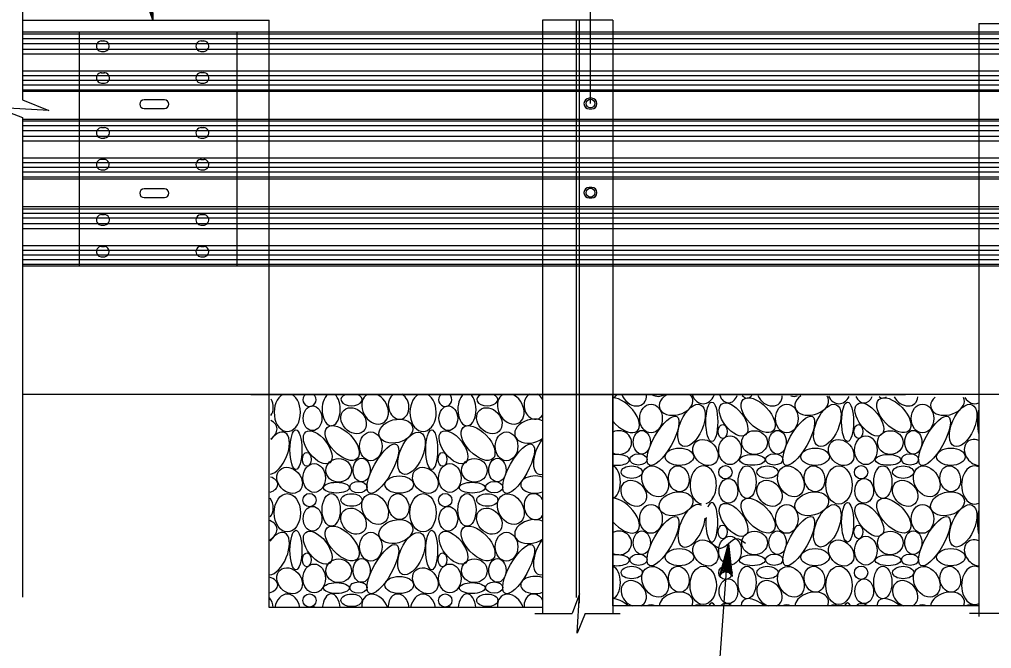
# Model space of a CAD drawing. Extents: x 632007860 to 635435983, y 295418622 to 297794622.
# Drawn here: x 632051606 to 632138300, y 297302323 to 297358385 of the extents above; entities that cross this region are included whole.
import ezdxf

# ---------------------------------------------------------------- set-up
doc = ezdxf.new("R2010")
doc.units = 0
for name, color, linetype in [('2', 7, 'Continuous'), ('S-ABUT', 7, 'Continuous'), ('S-DETL-DIMS', 7, 'Continuous'), ('S-GRND-MAJR', 7, 'Continuous'), ('S-STEL', 7, 'Continuous')]:
    doc.layers.add(name, color=color, linetype=linetype)

msp = doc.modelspace()

# ---------------------------------------------------------------- linework, layer by layer
at = {"layer": '2'}
msp.add_line((632102529, 297350888), (632102529, 297405345), dxfattribs=at)
at = {"layer": 'S-ABUT'}
for p, q in [((632051871, 297358309), (632073885, 297358309)), ((632073884, 297357268), (632073884, 297358309)), ((632073884, 297336435), (632073884, 297357268)), ((632073884, 297324977), (632073884, 297336435)), ((632072242, 297324977), (632074046, 297324977))]:
    msp.add_line(p, q, dxfattribs=at)
at = {"layer": 'S-DETL-DIMS'}
for p, q in [((632057675, 297391556), (632063508, 297358309)), ((632051871, 297366110), (632051871, 297351215)), ((632051871, 297349653), (632051871, 297306887)), ((632112328, 297278123), (632114844, 297311697)), ((632097560, 297305456), (632100888, 297305456)), ((632102060, 297305456), (632105186, 297305456)), ((632139446, 297305456), (632136320, 297305456))]:
    msp.add_line(p, q, dxfattribs=at)
for points in [[(632062497, 297361094), (632063508, 297358309), (632062592, 297360996)], [(632062687, 297360898), (632063508, 297358309), (632062792, 297360857)], [(632062898, 297360816), (632063508, 297358309), (632062997, 297360815)], [(632063096, 297360814), (632063508, 297358309), (632063190, 297360847)], [(632063283, 297360879), (632063508, 297358309), (632063370, 297360952)], [(632063457, 297361025), (632063508, 297358309), (632063516, 297361148)], [(632063508, 297358309), (632063574, 297361272)], [(632051871, 297351215), (632054215, 297350264), (632049528, 297350547), (632051871, 297349653)], [(632114844, 297311697), (632115166, 297308751), (632115097, 297308869), (632115028, 297308987), (632114935, 297309052), (632114842, 297309117), (632114746, 297309141), (632114650, 297309166), (632114551, 297309156), (632114452, 297309147), (632114351, 297309097), (632114249, 297309047), (632114163, 297308941), (632114077, 297308835), (632114844, 297311697), (632114163, 297308941), (632114249, 297309047), (632114844, 297311697), (632114351, 297309097), (632114452, 297309147), (632114844, 297311697), (632114551, 297309156), (632114650, 297309166), (632114844, 297311697), (632114746, 297309141), (632114842, 297309117), (632114844, 297311697), (632114935, 297309052), (632115028, 297308987), (632114844, 297311697), (632115097, 297308869)], [(632102060, 297305456), (632101347, 297303698), (632101559, 297307213), (632100888, 297305456)]]:
    msp.add_lwpolyline(points, dxfattribs=at)
msp.add_spline([(632113321, 297311729), (632114165, 297311278), (632115531, 297312121), (632116362, 297311717)], degree=3, dxfattribs=at)
at = {"layer": 'S-GRND-MAJR'}
for p, q in [((632051871, 297324978), (632588398, 297324978)), ((632074046, 297324977), (632130621, 297324977))]:
    msp.add_line(p, q, dxfattribs=at)
for points in [[(632073884, 297324977), (632098256, 297324977), (632098256, 297305978), (632073884, 297305978)], [(632104513, 297324978), (632137155, 297324978), (632137155, 297306116), (632104513, 297306116)]]:
    msp.add_lwpolyline(points, close=True, dxfattribs=at)
for centre in [(632114563, 297318032), (632126668, 297318032), (632077473, 297315552), (632089579, 297315552), (632114563, 297309084), (632126668, 297309084), (632077473, 297306605), (632089579, 297306605)]:
    msp.add_circle(centre, 594, dxfattribs=at)
for centre in [(632077473, 297324500), (632089579, 297324500)]:
    msp.add_arc(centre, 594, 126.57027, 53.42973, dxfattribs=at)
for centre, major_axis, ratio, start_param, end_param in [((632073320, 297323917), (-233, 1144), 0.781314, 3.764652, 5.128761), ((632075495, 297323368), (0, 1710), 0.685714, 0.346043, 5.937142), ((632079409, 297323626), (0, 1460), 0.553571, 0.388921, 5.894265), ((632081224, 297324514), (-942, 0), 0.588235, 5.294106, 10.413858), ((632083320, 297323690), (-726, 1257), 0.753, 6.224223, 11.804997), ((632085425, 297323917), (-233, 1144), 0.781314, 0.255232, 5.712288), ((632087600, 297323368), (0, 1710), 0.685714, 0.346043, 5.937142), ((632091515, 297323626), (0, 1460), 0.553571, 0.388921, 5.894265), ((632093329, 297324514), (-942, 0), 0.588235, 5.294106, 10.413858), ((632095425, 297323690), (-726, 1257), 0.753, 6.224223, 11.804997), ((632097531, 297323917), (-233, 1144), 0.781314, 0.255232, 3.789977), ((632097531, 297323917), (-233, 1144), 0.781314, 5.124717, 5.712288), ((632104394, 297326105), (0, 1460), 0.553571, 3.290274, 3.826695), ((632105381, 297323116), (-1336, 1388), 0.52278, 1.461151, 5.816766), ((632106391, 297325105), (-854, 949), 0.789069, 1.06871, 3.962935), ((632108304, 297326169), (-726, 1257), 0.753, 2.260643, 3.187521), ((632110160, 297324174), (1485, 387), 0.670376, 1.976863, 6.681737), ((632112584, 297325847), (0, 1710), 0.685714, 2.146516, 4.124766), ((632114836, 297325321), (0, 1099), 0.76, 1.96866, 4.301332), ((632116499, 297326105), (0, 1460), 0.553571, 2.569299, 3.704276), ((632118497, 297325105), (-854, 949), 0.789069, 1.160528, 3.871117), ((632120409, 297326169), (-726, 1257), 0.753, 2.483895, 2.964269), ((632122265, 297324174), (1485, 387), 0.670376, 2.107042, 6.551558), ((632124689, 297325847), (0, 1710), 0.685714, 2.221979, 4.049303), ((632126941, 297325321), (0, 1099), 0.76, 2.075254, 4.194738), ((632128604, 297326105), (0, 1460), 0.553571, 2.722001, 3.551575), ((632130602, 297325105), (-854, 949), 0.789069, 1.254235, 3.777409), ((632134370, 297324174), (1485, 387), 0.670376, 2.225347, 6.433252), ((632136795, 297325847), (0, 1710), 0.685714, 2.302129, 3.453358), ((632137564, 297322524), (0, 1763), 0.301205, 0.879987, 2.261605), ((632073070, 297321695), (1485, 387), 0.670376, 5.214381, 6.993857), ((632097281, 297321695), (1485, 387), 0.670376, 0.694615, 5.24231), ((632074461, 297319730), (803, 1847), 0.5, 3.458546, 7.37446), ((632105058, 297320682), (1143, 0), 0.923077, 4.215762, 8.350608), ((632098672, 297319730), (803, 1847), 0.5, 1.062367, 3.510712), ((632137002, 297319789), (-854, 949), 0.789069, 5.297073, 8.70893), ((632104864, 297319139), (1143, 0), 0.423077, 4.400927, 8.165443), ((632104394, 297317157), (0, 1460), 0.553571, 3.290274, 6.134504), ((632112584, 297316899), (0, 1710), 0.685714, 5.271168, 9.274156), ((632136795, 297316899), (0, 1710), 0.685714, 5.97142, 9.736544), ((632073371, 297316935), (-1275, 0), 0.603448, 2.06156, 4.211326), ((632097582, 297316935), (-1275, 0), 0.603448, 4.155448, 8.410922), ((632112584, 297316899), (0, 1710), 0.685714, 3.379635, 5.271168), ((632073320, 297314969), (-233, 1144), 0.781314, 3.642471, 5.250942), ((632097531, 297314969), (-233, 1144), 0.781314, 5.124717, 10.073162), ((632105381, 297314169), (-1336, 1388), 0.52278, 1.461151, 5.816766), ((632111551, 297313261), (803, 1847), 0.5, 6.206325, 11.192201), ((632113353, 297313576), (0, 1763), 0.301205, 4.713676, 6.988941), ((632097281, 297312747), (1485, 387), 0.670376, 0.694615, 5.24231), ((632111551, 297313261), (803, 1847), 0.5, 4.909015, 5.302111), ((632113353, 297313576), (0, 1763), 0.301205, 1.324304, 4.713676), ((632137564, 297313576), (0, 1763), 0.301205, 0.879987, 2.261605), ((632073070, 297312747), (1485, 387), 0.670376, 5.150717, 7.057521), ((632074461, 297310782), (803, 1847), 0.5, 3.389727, 7.443279), ((632105058, 297311734), (1143, 0), 0.923077, 4.215762, 8.350608), ((632098672, 297310782), (803, 1847), 0.5, 1.062367, 3.510712), ((632137002, 297310841), (-854, 949), 0.789069, 5.297073, 8.70893), ((632104864, 297310191), (1143, 0), 0.423077, 4.400927, 8.165443), ((632104394, 297308209), (0, 1460), 0.553571, 3.290274, 6.134504), ((632136795, 297307952), (0, 1710), 0.685714, 5.97142, 9.736544), ((632097582, 297307987), (-1275, 0), 0.603448, 4.155448, 8.410922), ((632073371, 297307987), (-1275, 0), 0.603448, 1.994638, 4.278247), ((632106391, 297307209), (-854, 949), 0.789069, 2.875638, 8.455706), ((632118497, 297307209), (-854, 949), 0.789069, 2.875638, 8.455706), ((632130602, 297307209), (-854, 949), 0.789069, 2.875638, 8.455706), ((632075495, 297305472), (0, 1710), 0.685714, 5.012747, 7.553623), ((632079409, 297305730), (0, 1460), 0.553571, 4.883258, 7.683112), ((632083320, 297305794), (-726, 1257), 0.753, 4.437126, 7.308909), ((632085425, 297306021), (-233, 1144), 0.781314, 4.517874, 7.732831), ((632087600, 297305472), (0, 1710), 0.685714, 5.012747, 7.553623), ((632091515, 297305730), (0, 1460), 0.553571, 4.883258, 7.683112), ((632095425, 297305794), (-726, 1257), 0.753, 4.437126, 7.308909), ((632097531, 297306021), (-233, 1144), 0.781314, 5.124717, 7.732831), ((632110160, 297306278), (1485, 387), 0.670376, 5.759913, 9.205833), ((632122265, 297306278), (1485, 387), 0.670376, 5.759913, 9.205833), ((632134370, 297306278), (1485, 387), 0.670376, 5.759913, 9.205833), ((632073320, 297306021), (-233, 1144), 0.781314, 4.517874, 5.360122), ((632105381, 297305221), (-1336, 1388), 0.52278, 4.860467, 5.816766), ((632107930, 297304928), (0, 1284), 0.784314, 5.89464, 6.67173), ((632111551, 297304313), (803, 1847), 0.5, 6.191898, 6.802594), ((632113353, 297304628), (0, 1763), 0.301205, 5.717315, 6.849055), ((632115295, 297304838), (-1070, 1370), 0.513707, 5.377764, 6.425295), ((632117486, 297305221), (-1336, 1388), 0.52278, 4.860467, 6.773147), ((632120035, 297304928), (0, 1284), 0.784314, 5.89464, 6.67173), ((632123656, 297304313), (803, 1847), 0.5, 6.191898, 6.802594), ((632125458, 297304628), (0, 1763), 0.301205, 5.717315, 6.849055), ((632127400, 297304838), (-1070, 1370), 0.513707, 5.377764, 6.425295), ((632129591, 297305221), (-1336, 1388), 0.52278, 4.860467, 6.773147), ((632132141, 297304928), (0, 1284), 0.784314, 5.89464, 6.67173), ((632135761, 297304313), (803, 1847), 0.5, 6.191898, 6.802594), ((632077746, 297304946), (0, 1099), 0.76, 5.933224, 6.633147), ((632089852, 297304946), (0, 1099), 0.76, 5.933224, 6.633147)]:
    msp.add_ellipse(centre, major_axis=major_axis, ratio=ratio, start_param=start_param, end_param=end_param, dxfattribs=at)
for centre, major_axis, ratio in [((632115295, 297322734), (-1070, 1370), 0.513707), ((632117486, 297323116), (-1336, 1388), 0.52278), ((632127400, 297322734), (-1070, 1370), 0.513707), ((632129591, 297323116), (-1336, 1388), 0.52278), ((632077746, 297322842), (0, 1099), 0.76), ((632081407, 297322625), (-854, 949), 0.789069), ((632089852, 297322842), (0, 1099), 0.76), ((632093513, 297322625), (-854, 949), 0.789069), ((632107930, 297322824), (0, 1284), 0.784314), ((632111551, 297322209), (803, 1847), 0.5), ((632113353, 297322524), (0, 1763), 0.301205), ((632120035, 297322824), (0, 1284), 0.784314), ((632123656, 297322209), (803, 1847), 0.5), ((632125458, 297322524), (0, 1763), 0.301205), ((632132141, 297322824), (0, 1284), 0.784314), ((632135761, 297322209), (803, 1847), 0.5), ((632085176, 297321695), (1485, 387), 0.670376), ((632109001, 297320833), (1219, 2162), 0.334526), ((632121106, 297320833), (1219, 2162), 0.334526), ((632133211, 297320833), (1219, 2162), 0.334526), ((632076264, 297320045), (0, 1763), 0.301205), ((632078205, 297320255), (-1070, 1370), 0.513707), ((632080396, 297320637), (-1336, 1388), 0.52278), ((632086566, 297319730), (803, 1847), 0.5), ((632088369, 297320045), (0, 1763), 0.301205), ((632090311, 297320255), (-1070, 1370), 0.513707), ((632092502, 297320637), (-1336, 1388), 0.52278), ((632107112, 297320708), (0, 1055), 0.729167), ((632114322, 297321662), (0, 616), 0.642857), ((632119217, 297320708), (0, 1055), 0.729167), ((632126428, 297321662), (0, 616), 0.642857), ((632131322, 297320708), (0, 1055), 0.729167), ((632082946, 297320345), (0, 1284), 0.784314), ((632095051, 297320345), (0, 1284), 0.784314), ((632112791, 297319789), (-854, 949), 0.789069), ((632114975, 297319997), (0, 1284), 0.784314), ((632117163, 297320682), (1143, 0), 0.923077), ((632124896, 297319789), (-854, 949), 0.789069), ((632127080, 297319997), (0, 1284), 0.784314), ((632129269, 297320682), (1143, 0), 0.923077), ((632084016, 297318353), (1219, 2162), 0.334526), ((632096122, 297318353), (1219, 2162), 0.334526), ((632110461, 297319414), (-1275, 0), 0.603448), ((632122566, 297319414), (-1275, 0), 0.603448), ((632134671, 297319414), (-1275, 0), 0.603448), ((632077233, 297319183), (0, 616), 0.642857), ((632080074, 297318203), (1143, 0), 0.923077), ((632082127, 297318229), (0, 1055), 0.729167), ((632089338, 297319183), (0, 616), 0.642857), ((632092179, 297318203), (1143, 0), 0.923077), ((632094233, 297318229), (0, 1055), 0.729167), ((632106818, 297319183), (770, 0), 0.657143), ((632116969, 297319139), (1143, 0), 0.423077), ((632118923, 297319183), (770, 0), 0.657143), ((632129074, 297319139), (1143, 0), 0.423077), ((632131028, 297319183), (770, 0), 0.657143), ((632075701, 297317310), (-854, 949), 0.789069), ((632077885, 297317518), (0, 1284), 0.784314), ((632087807, 297317310), (-854, 949), 0.789069), ((632089990, 297317518), (0, 1284), 0.784314), ((632106208, 297318045), (-942, 0), 0.588235), ((632108304, 297317221), (-726, 1257), 0.753), ((632110409, 297317448), (-233, 1144), 0.781314), ((632116499, 297317157), (0, 1460), 0.553571), ((632118314, 297318045), (-942, 0), 0.588235), ((632120409, 297317221), (-726, 1257), 0.753), ((632122515, 297317448), (-233, 1144), 0.781314), ((632124689, 297316899), (0, 1710), 0.685714), ((632128604, 297317157), (0, 1460), 0.553571), ((632130419, 297318045), (-942, 0), 0.588235), ((632132515, 297317221), (-726, 1257), 0.753), ((632134620, 297317448), (-233, 1144), 0.781314), ((632085476, 297316935), (-1275, 0), 0.603448), ((632106391, 297316157), (-854, 949), 0.789069), ((632114836, 297316373), (0, 1099), 0.76), ((632118497, 297316157), (-854, 949), 0.789069), ((632126941, 297316373), (0, 1099), 0.76), ((632130602, 297316157), (-854, 949), 0.789069), ((632079879, 297316660), (1143, 0), 0.423077), ((632081833, 297316704), (770, 0), 0.657143), ((632091985, 297316660), (1143, 0), 0.423077), ((632093939, 297316704), (770, 0), 0.657143), ((632075495, 297314420), (0, 1710), 0.685714), ((632079409, 297314678), (0, 1460), 0.553571), ((632081224, 297315566), (-942, 0), 0.588235), ((632083320, 297314742), (-726, 1257), 0.753), ((632085425, 297314969), (-233, 1144), 0.781314), ((632087600, 297314420), (0, 1710), 0.685714), ((632091515, 297314678), (0, 1460), 0.553571), ((632093329, 297315566), (-942, 0), 0.588235), ((632095425, 297314742), (-726, 1257), 0.753), ((632110160, 297315226), (1485, 387), 0.670376), ((632117486, 297314169), (-1336, 1388), 0.52278), ((632122265, 297315226), (1485, 387), 0.670376), ((632129591, 297314169), (-1336, 1388), 0.52278), ((632134370, 297315226), (1485, 387), 0.670376), ((632077746, 297313894), (0, 1099), 0.76), ((632081407, 297313678), (-854, 949), 0.789069), ((632089852, 297313894), (0, 1099), 0.76), ((632093513, 297313678), (-854, 949), 0.789069), ((632107930, 297313876), (0, 1284), 0.784314), ((632115295, 297313786), (-1070, 1370), 0.513707), ((632120035, 297313876), (0, 1284), 0.784314), ((632123656, 297313261), (803, 1847), 0.5), ((632125458, 297313576), (0, 1763), 0.301205), ((632127400, 297313786), (-1070, 1370), 0.513707), ((632132141, 297313876), (0, 1284), 0.784314), ((632135761, 297313261), (803, 1847), 0.5), ((632085176, 297312747), (1485, 387), 0.670376), ((632109001, 297311885), (1219, 2162), 0.334526), ((632121106, 297311885), (1219, 2162), 0.334526), ((632133211, 297311885), (1219, 2162), 0.334526), ((632080396, 297311689), (-1336, 1388), 0.52278), ((632092502, 297311689), (-1336, 1388), 0.52278), ((632114322, 297312714), (0, 616), 0.642857), ((632126428, 297312714), (0, 616), 0.642857), ((632076264, 297311097), (0, 1763), 0.301205), ((632078205, 297311307), (-1070, 1370), 0.513707), ((632082946, 297311397), (0, 1284), 0.784314), ((632086566, 297310782), (803, 1847), 0.5), ((632088369, 297311097), (0, 1763), 0.301205), ((632090311, 297311307), (-1070, 1370), 0.513707), ((632095051, 297311397), (0, 1284), 0.784314), ((632107112, 297311760), (0, 1055), 0.729167), ((632114975, 297311049), (0, 1284), 0.784314), ((632117163, 297311734), (1143, 0), 0.923077), ((632119217, 297311760), (0, 1055), 0.729167), ((632127080, 297311049), (0, 1284), 0.784314), ((632129269, 297311734), (1143, 0), 0.923077), ((632131322, 297311760), (0, 1055), 0.729167), ((632084016, 297309406), (1219, 2162), 0.334526), ((632096122, 297309406), (1219, 2162), 0.334526), ((632112791, 297310841), (-854, 949), 0.789069), ((632124896, 297310841), (-854, 949), 0.789069), ((632077233, 297310235), (0, 616), 0.642857), ((632089338, 297310235), (0, 616), 0.642857), ((632106818, 297310235), (770, 0), 0.657143), ((632110461, 297310466), (-1275, 0), 0.603448), ((632116969, 297310191), (1143, 0), 0.423077), ((632118923, 297310235), (770, 0), 0.657143), ((632122566, 297310466), (-1275, 0), 0.603448), ((632129074, 297310191), (1143, 0), 0.423077), ((632131028, 297310235), (770, 0), 0.657143), ((632134671, 297310466), (-1275, 0), 0.603448), ((632075701, 297308362), (-854, 949), 0.789069), ((632077885, 297308570), (0, 1284), 0.784314), ((632080074, 297309255), (1143, 0), 0.923077), ((632082127, 297309281), (0, 1055), 0.729167), ((632087807, 297308362), (-854, 949), 0.789069), ((632089990, 297308570), (0, 1284), 0.784314), ((632092179, 297309255), (1143, 0), 0.923077), ((632094233, 297309281), (0, 1055), 0.729167), ((632106208, 297309097), (-942, 0), 0.588235), ((632108304, 297308273), (-726, 1257), 0.753), ((632110409, 297308500), (-233, 1144), 0.781314), ((632112584, 297307952), (0, 1710), 0.685714), ((632116499, 297308209), (0, 1460), 0.553571), ((632118314, 297309097), (-942, 0), 0.588235), ((632120409, 297308273), (-726, 1257), 0.753), ((632122515, 297308500), (-233, 1144), 0.781314), ((632124689, 297307952), (0, 1710), 0.685714), ((632128604, 297308209), (0, 1460), 0.553571), ((632130419, 297309097), (-942, 0), 0.588235), ((632132515, 297308273), (-726, 1257), 0.753), ((632134620, 297308500), (-233, 1144), 0.781314), ((632085476, 297307987), (-1275, 0), 0.603448), ((632079879, 297307712), (1143, 0), 0.423077), ((632081833, 297307756), (770, 0), 0.657143), ((632091985, 297307712), (1143, 0), 0.423077), ((632093939, 297307756), (770, 0), 0.657143), ((632114836, 297307425), (0, 1099), 0.76), ((632126941, 297307425), (0, 1099), 0.76), ((632081224, 297306618), (-942, 0), 0.588235), ((632093329, 297306618), (-942, 0), 0.588235)]:
    msp.add_ellipse(centre, major_axis=major_axis, ratio=ratio, dxfattribs=at)
at = {"layer": 'S-STEL'}
for p, q in [((632104513, 297358310), (632098256, 297358310)), ((632098256, 297358310), (632098256, 297357268)), ((632101255, 297358310), (632101255, 297306870)), ((632101515, 297358310), (632101515, 297306359)), ((632104513, 297358310), (632104513, 297357268)), ((632137155, 297358026), (632143412, 297358026)), ((632137155, 297358026), (632137155, 297356984)), ((632051871, 297357268), (632370449, 297357268)), ((632051871, 297357099), (632370449, 297357099)), ((632051871, 297356678), (632370449, 297356678)), ((632056959, 297336435), (632056959, 297357268)), ((632058892, 297356468), (632059185, 297356468)), ((632067775, 297356472), (632068067, 297356472)), ((632071020, 297336435), (632071020, 297357268)), ((632098256, 297357268), (632098256, 297336435)), ((632104513, 297357268), (632104513, 297336435)), ((632137155, 297356984), (632137155, 297336435)), ((632051871, 297356256), (632370449, 297356256)), ((632051871, 297355750), (632370449, 297355750)), ((632051871, 297355329), (632370449, 297355329)), ((632058909, 297355537), (632059189, 297355537)), ((632067791, 297355540), (632068072, 297355540)), ((632051871, 297353811), (632370449, 297353811)), ((632051871, 297353389), (632370449, 297353389)), ((632051871, 297352968), (632370449, 297352968)), ((632058896, 297353641), (632059189, 297353641)), ((632067775, 297353644), (632068067, 297353644)), ((632051871, 297352546), (632370449, 297352546)), ((632051871, 297352125), (632370449, 297352125)), ((632058913, 297352710), (632059193, 297352710)), ((632067791, 297352713), (632068072, 297352713)), ((632051871, 297351994), (632370449, 297351956)), ((632102646, 297351357), (632102413, 297351357)), ((632102646, 297351357), (632102413, 297351357)), ((632062333, 297350842), (632062333, 297350834)), ((632064544, 297351225), (632062716, 297351225)), ((632062716, 297350452), (632064544, 297350452)), ((632064927, 297350834), (632064927, 297350842)), ((632101947, 297350892), (632101947, 297350883)), ((632101947, 297350892), (632101947, 297350883)), ((632102413, 297350418), (632102646, 297350418)), ((632102413, 297350418), (632102646, 297350418)), ((632103111, 297350883), (632103111, 297350892)), ((632103111, 297350883), (632103111, 297350892)), ((632051871, 297349512), (632367052, 297349512)), ((632051871, 297349344), (632360867, 297349344)), ((632051871, 297348922), (632359748, 297348922)), ((632058913, 297348748), (632059193, 297348748)), ((632067791, 297348745), (632068072, 297348745)), ((632051871, 297348501), (632354501, 297348501)), ((632051871, 297347995), (632348205, 297347995)), ((632058896, 297347817), (632059189, 297347817)), ((632067775, 297347814), (632068067, 297347814)), ((632051871, 297347573), (632342958, 297347573)), ((632051871, 297346055), (632300723, 297346055)), ((632051871, 297345634), (632300723, 297345634)), ((632051871, 297345213), (632300723, 297345213)), ((632058909, 297345921), (632059189, 297345921)), ((632067791, 297345918), (632068072, 297345918)), ((632051871, 297344791), (632300723, 297344791)), ((632051871, 297344369), (632300723, 297344369)), ((632058892, 297344990), (632059185, 297344990)), ((632067775, 297344986), (632068067, 297344986)), ((632051871, 297344190), (632300853, 297344190)), ((632062333, 297342900), (632062333, 297342892)), ((632064544, 297343283), (632062716, 297343283)), ((632064927, 297342892), (632064927, 297342900)), ((632101947, 297342950), (632101947, 297342941)), ((632102646, 297343415), (632102413, 297343415)), ((632103111, 297342941), (632103111, 297342950)), ((632051871, 297341707), (632300723, 297341707)), ((632062716, 297342510), (632064544, 297342510)), ((632102413, 297342476), (632102646, 297342476)), ((632051871, 297341509), (632300133, 297341509)), ((632051871, 297341117), (632300383, 297341117)), ((632058913, 297340993), (632059193, 297340993)), ((632067791, 297340990), (632068072, 297340990)), ((632051871, 297340695), (632301109, 297340695)), ((632051871, 297340189), (632300383, 297340189)), ((632058896, 297340061), (632059189, 297340061)), ((632067775, 297340058), (632068067, 297340058)), ((632051871, 297339768), (632300383, 297339768)), ((632051871, 297338250), (632300383, 297338250)), ((632051871, 297337829), (632300383, 297337829)), ((632051871, 297337407), (632300383, 297337407)), ((632058909, 297338165), (632059189, 297338165)), ((632067791, 297338163), (632068072, 297338163)), ((632051871, 297336986), (632300383, 297336986)), ((632051871, 297336564), (632300383, 297336564)), ((632058892, 297337234), (632059185, 297337234)), ((632067775, 297337231), (632068067, 297337231)), ((632051871, 297336435), (632300561, 297336435)), ((632098256, 297336435), (632098256, 297324977)), ((632104513, 297336435), (632104513, 297324978)), ((632137155, 297336435), (632137155, 297324694)), ((632098256, 297324978), (632098256, 297305456)), ((632104513, 297324978), (632104513, 297305456)), ((632137155, 297324694), (632137155, 297305172))]:
    msp.add_line(p, q, dxfattribs=at)
for centre in [(632102529, 297350888), (632102529, 297342946)]:
    msp.add_circle(centre, 391, dxfattribs=at)
for centre, radius, start, end in [((632058932, 297356004), 466, 90.78448, 272.3509), ((632059144, 297356004), 466, 272.3509, 93.91733), ((632067815, 297356007), 466, 90.78448, 272.3509), ((632068027, 297356007), 466, 272.3509, 93.91733), ((632058936, 297353177), 466, 90.78448, 272.3509), ((632059171, 297353172), 466, 272.3509, 93.91733), ((632067815, 297353180), 466, 90.78448, 272.3509), ((632068027, 297353180), 466, 272.3509, 93.91733), ((632102413, 297350892), 466, 90, 180), ((632102413, 297350892), 466, 90, 180), ((632102646, 297350892), 466, 0, 90), ((632102646, 297350892), 466, 0, 90), ((632062716, 297350842), 382, 90, 180), ((632062716, 297350834), 382, 180, 270), ((632064544, 297350842), 382, 0, 90), ((632064544, 297350834), 382, 270, 360), ((632102413, 297350883), 466, 180, 270), ((632102413, 297350883), 466, 180, 270), ((632102646, 297350883), 466, 270, 360), ((632102646, 297350883), 466, 270, 360), ((632058936, 297348281), 466, 87.6491, 269.21552), ((632059171, 297348286), 466, 266.08267, 87.6491), ((632067815, 297348278), 466, 87.6491, 269.21552), ((632068027, 297348278), 466, 266.08267, 87.6491), ((632058932, 297345454), 466, 87.6491, 269.21552), ((632059144, 297345454), 466, 266.08267, 87.6491), ((632067815, 297345451), 466, 87.6491, 269.21552), ((632068027, 297345451), 466, 266.08267, 87.6491), ((632062716, 297342900), 382, 90, 180), ((632062716, 297342892), 382, 180, 270), ((632064544, 297342900), 382, 0, 90), ((632064544, 297342892), 382, 270, 360), ((632102413, 297342950), 466, 90, 180), ((632102413, 297342941), 466, 180, 270), ((632102646, 297342950), 466, 0, 90), ((632102646, 297342941), 466, 270, 360), ((632058936, 297340526), 466, 87.6491, 269.21552), ((632059171, 297340530), 466, 266.08267, 87.6491), ((632067815, 297340523), 466, 87.6491, 269.21552), ((632068027, 297340523), 466, 266.08267, 87.6491), ((632058932, 297337699), 466, 87.6491, 269.21552), ((632059144, 297337699), 466, 266.08267, 87.6491), ((632067815, 297337696), 466, 87.6491, 269.21552), ((632068027, 297337696), 466, 266.08267, 87.6491)]:
    msp.add_arc(centre, radius, start, end, dxfattribs=at)

doc.saveas('drawing.dxf')
